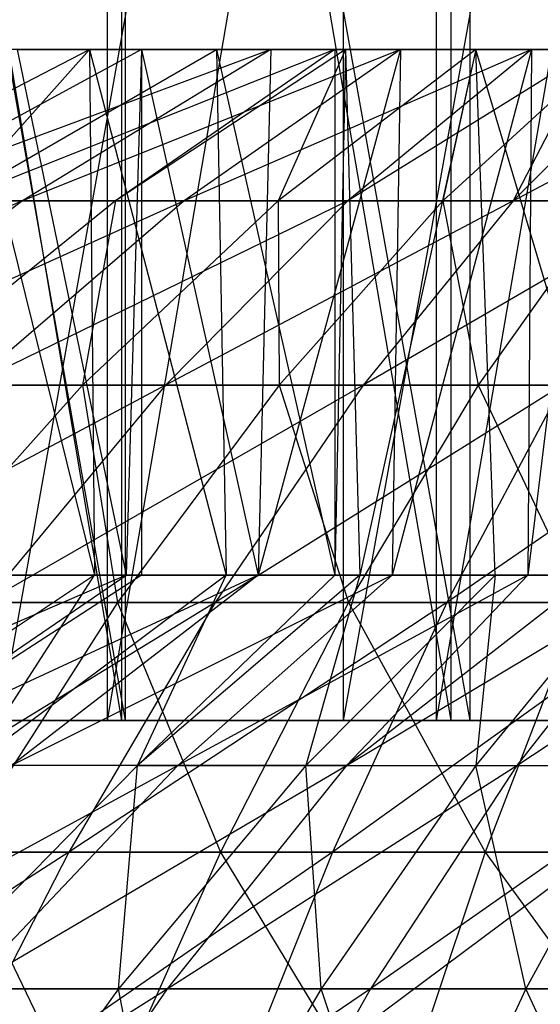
# Model space of a CAD drawing. Extents: x -125 to 125, y -143 to 0.
# Tile 277 of 406: x -3.9 to -2.29, y -26.68 to -23.62. Entities that reach past the tile are written whole.
import ezdxf

# ---------------------------------------------------------------- set-up
doc = ezdxf.new("R2010")
doc.units = 0
doc.header["$LTSCALE"] = 25.4
doc.layers.get('0').update_dxf_attribs({"linetype": 'CONTINUOUS'})

# ---------------------------------------------------------------- blocks, each defined once
blk = doc.blocks.new('NL2500027000_STL_3')
at = {"color": 0}
for p, q in [((-3.5737, -25.8, 19.6781), (-4.6338, -19.8, 19.4558)), ((-3.5737, -25.8, 19.6781), (-4.6338, -19.8, 19.4558)), ((-4.5989, -19.8, 17.9193), (-3.5869, -25.8, 18.1489)), ((-4.5989, -19.8, 17.9193), (-3.5869, -25.8, 18.1489)), ((-3.9638, -25.8, -19.6033), (-2.8967, -19.8, -19.7891)), ((-3.9638, -25.8, -19.6033), (-2.8967, -19.8, -19.7891)), ((-2.6086, -19.8, -18.3152), (-3.6314, -25.8, -18.1401)), ((-2.6086, -19.8, -18.3152), (-3.6314, -25.8, -18.1401)), ((-3.6314, -19.8, -18.1401), (-3.6314, -25.8, -18.1401)), ((-3.6314, -19.8, -18.1401), (-3.6314, -25.8, -18.1401)), ((-3.5869, -19.8, 18.1489), (-3.5869, -25.8, 18.1489)), ((-3.5869, -19.8, 18.1489), (-3.5869, -25.8, 18.1489)), ((-3.5869, -19.8, 18.1489), (-2.5637, -25.8, 18.3215)), ((-3.5869, -19.8, 18.1489), (-2.5637, -25.8, 18.3215)), ((-3.5737, -25.8, 19.6781), (-3.5737, -19.8, 19.6781)), ((-3.5737, -25.8, 19.6781), (-3.5737, -19.8, 19.6781)), ((-2.5031, -25.8, 19.8427), (-3.5737, -19.8, 19.6781)), ((-2.5031, -25.8, 19.8427), (-3.5737, -19.8, 19.6781)), ((-2.8967, -25.8, -19.7891), (-1.821, -19.8, -19.9169)), ((-2.8967, -25.8, -19.7891), (-1.821, -19.8, -19.9169)), ((-2.8967, -25.8, -19.7891), (-2.8967, -19.8, -19.7891)), ((-2.8967, -25.8, -19.7891), (-2.8967, -19.8, -19.7891)), ((-1.5775, -19.8, -18.4326), (-2.6086, -25.8, -18.3152)), ((-1.5775, -19.8, -18.4326), (-2.6086, -25.8, -18.3152)), ((-2.6086, -19.8, -18.3152), (-2.6086, -25.8, -18.3152)), ((-2.6086, -19.8, -18.3152), (-2.6086, -25.8, -18.3152)), ((-2.5637, -19.8, 18.3215), (-2.5637, -25.8, 18.3215)), ((-2.5637, -19.8, 18.3215), (-2.5637, -25.8, 18.3215)), ((-2.5031, -25.8, 19.8427), (-2.5031, -19.8, 19.8427)), ((-2.5031, -25.8, 19.8427), (-2.5031, -19.8, 19.8427)), ((-4.5974, -24.1847, 11.5809), (-3.6865, -23.7144, 9.2862)), ((-4.5974, -24.1847, 11.5809), (-3.6865, -23.7144, 9.2862)), ((-3.5247, -23.7144, -9.3488), (-4.39, -24.1847, -11.6611)), ((-3.5247, -23.7144, -9.3488), (-4.39, -24.1847, -11.6611)), ((-3.1228, -23.7144, -9.4906), (-4.39, -24.1847, -11.6611)), ((-3.1228, -23.7144, -9.4906), (-4.39, -24.1847, -11.6611)), ((-2.9239, -23.7144, 9.5538), (-4.1051, -24.1847, 11.7644)), ((-4.1051, -24.1847, 11.7644), (-3.6865, -23.7144, 9.2862)), ((-4.1051, -24.1847, 11.7644), (-3.6865, -23.7144, 9.2862)), ((-4.1051, -24.1847, 11.7644), (-3.2917, -23.7144, 9.4334)), ((-4.1051, -24.1847, 11.7644), (-3.2917, -23.7144, 9.4334)), ((-2.9239, -23.7144, 9.5538), (-4.1051, -24.1847, 11.7644)), ((-3.6865, -23.7144, 9.2862), (-4.0747, -23.7144, 9.1225)), ((-4.0747, -23.7144, 9.1225), (-3.6701, -25.3479, 9.2927)), ((-4.0747, -23.7144, 9.1225), (-3.6701, -25.3479, 9.2927)), ((-3.6865, -23.7144, 9.2862), (-4.0747, -23.7144, 9.1225)), ((-3.9112, -23.7144, -9.1938), (-3.5247, -23.7144, -9.3488)), ((-3.9112, -23.7144, -9.1938), (-3.5247, -23.7144, -9.3488)), ((-3.9112, -23.7144, -9.1938), (-3.5721, -25.3479, -9.3308)), ((-3.9112, -23.7144, -9.1938), (-3.5721, -25.3479, -9.3308)), ((-3.1228, -23.7144, -9.4906), (-3.8945, -24.1847, -11.8358)), ((-3.1228, -23.7144, -9.4906), (-3.8945, -24.1847, -11.8358)), ((-2.72, -23.7144, -9.6138), (-3.8945, -24.1847, -11.8358)), ((-2.72, -23.7144, -9.6138), (-3.8945, -24.1847, -11.8358)), ((-3.2917, -23.7144, 9.4334), (-3.6865, -23.7144, 9.2862)), ((-3.6865, -23.7144, 9.2862), (-3.6701, -25.3479, 9.2927)), ((-3.6865, -23.7144, 9.2862), (-3.6701, -25.3479, 9.2927)), ((-3.6865, -23.7144, 9.2862), (-3.2613, -25.3479, 9.4439)), ((-3.6865, -23.7144, 9.2862), (-3.2613, -25.3479, 9.4439)), ((-3.2917, -23.7144, 9.4334), (-3.6865, -23.7144, 9.2862)), ((-2.8911, -23.7144, 9.5637), (-3.6055, -24.1847, 11.927)), ((-2.8911, -23.7144, 9.5637), (-3.6055, -24.1847, 11.927)), ((-2.9239, -23.7144, 9.5538), (-3.6055, -24.1847, 11.927)), ((-2.9239, -23.7144, 9.5538), (-3.6055, -24.1847, 11.927)), ((-3.5247, -23.7144, -9.3488), (-3.5721, -25.3479, -9.3308)), ((-3.5247, -23.7144, -9.3488), (-3.5721, -25.3479, -9.3308)), ((-3.5247, -23.7144, -9.3488), (-3.1228, -23.7144, -9.4906)), ((-3.5247, -23.7144, -9.3488), (-3.1228, -23.7144, -9.4906)), ((-3.5247, -23.7144, -9.3488), (-3.1617, -25.3479, -9.4777)), ((-3.5247, -23.7144, -9.3488), (-3.1617, -25.3479, -9.4777)), ((-3.5247, -23.7144, -9.3488), (-3.5247, -25.3479, -9.3488)), ((-3.5247, -23.7144, -9.3488), (-3.5247, -25.3479, -9.3488)), ((-2.72, -23.7144, -9.6138), (-3.3921, -24.1847, -11.9895)), ((-2.72, -23.7144, -9.6138), (-3.3921, -24.1847, -11.9895)), ((-2.3123, -23.7144, -9.7199), (-3.3921, -24.1847, -11.9895)), ((-2.3123, -23.7144, -9.7199), (-3.3921, -24.1847, -11.9895)), ((-2.9239, -23.7144, 9.5538), (-3.2917, -23.7144, 9.4334)), ((-3.2917, -23.7144, 9.4334), (-3.2613, -25.3479, 9.4439)), ((-3.2917, -23.7144, 9.4334), (-3.2613, -25.3479, 9.4439)), ((-3.2917, -23.7144, 9.4334), (-2.9239, -25.3479, 9.5538)), ((-2.9239, -23.7144, 9.5538), (-3.2917, -23.7144, 9.4334)), ((-3.2917, -23.7144, 9.4334), (-2.9239, -25.3479, 9.5538)), ((-2.72, -23.7144, -9.6138), (-3.1617, -25.3479, -9.4777)), ((-3.1228, -23.7144, -9.4906), (-3.1617, -25.3479, -9.4777)), ((-2.72, -23.7144, -9.6138), (-3.1617, -25.3479, -9.4777)), ((-3.1228, -23.7144, -9.4906), (-3.1617, -25.3479, -9.4777)), ((-3.1228, -23.7144, -9.4906), (-2.72, -23.7144, -9.6138)), ((-3.1228, -23.7144, -9.4906), (-2.72, -23.7144, -9.6138)), ((-2.4854, -23.7144, 9.6771), (-3.0995, -24.1847, 12.0684)), ((-2.4854, -23.7144, 9.6771), (-3.0995, -24.1847, 12.0684)), ((-2.8911, -23.7144, 9.5637), (-3.0995, -24.1847, 12.0684)), ((-2.8911, -23.7144, 9.5637), (-3.0995, -24.1847, 12.0684)), ((-2.8911, -23.7144, 9.5637), (-2.9239, -23.7144, 9.5538)), ((-2.9239, -23.7144, 9.5538), (-2.9239, -25.3479, 9.5538)), ((-2.9239, -23.7144, 9.5538), (-2.9239, -25.3479, 9.5538)), ((-2.8911, -23.7144, 9.5637), (-2.9239, -23.7144, 9.5538)), ((-2.8911, -23.7144, 9.5637), (-2.9239, -25.3479, 9.5538)), ((-2.8911, -23.7144, 9.5637), (-2.9239, -25.3479, 9.5538)), ((-2.4854, -23.7144, 9.6771), (-2.8911, -23.7144, 9.5637)), ((-2.8911, -23.7144, 9.5637), (-2.8463, -25.3479, 9.5772)), ((-2.8911, -23.7144, 9.5637), (-2.8463, -25.3479, 9.5772)), ((-2.4854, -23.7144, 9.6771), (-2.8911, -23.7144, 9.5637)), ((-2.3123, -23.7144, -9.7199), (-2.8837, -24.1847, -12.1218)), ((-2.3123, -23.7144, -9.7199), (-2.8837, -24.1847, -12.1218)), ((-2.126, -23.7144, -9.7624), (-2.8837, -24.1847, -12.1218)), ((-2.126, -23.7144, -9.7624), (-2.8837, -24.1847, -12.1218)), ((-2.4854, -23.7144, 9.6771), (-2.8463, -25.3479, 9.5772)), ((-2.4854, -23.7144, 9.6771), (-2.8463, -25.3479, 9.5772)), ((-2.3123, -23.7144, -9.7199), (-2.7453, -25.3479, -9.6066)), ((-2.3123, -23.7144, -9.7199), (-2.7453, -25.3479, -9.6066)), ((-2.72, -23.7144, -9.6138), (-2.7453, -25.3479, -9.6066)), ((-2.72, -23.7144, -9.6138), (-2.7453, -25.3479, -9.6066)), ((-2.72, -23.7144, -9.6138), (-2.3123, -23.7144, -9.7199)), ((-2.72, -23.7144, -9.6138), (-2.3123, -23.7144, -9.7199)), ((-2.0752, -23.7144, 9.7733), (-2.588, -24.1847, 12.1884)), ((-2.0752, -23.7144, 9.7733), (-2.588, -24.1847, 12.1884)), ((-2.4854, -23.7144, 9.6771), (-2.588, -24.1847, 12.1884)), ((-2.4854, -23.7144, 9.6771), (-2.588, -24.1847, 12.1884)), ((-2.0752, -23.7144, 9.7733), (-2.4854, -23.7144, 9.6771)), ((-2.0007, -25.3479, 9.7888), (-2.4854, -23.7144, 9.6771)), ((-2.0752, -23.7144, 9.7733), (-2.4854, -23.7144, 9.6771)), ((-2.0007, -25.3479, 9.7888), (-2.4854, -23.7144, 9.6771)), ((-2.4258, -25.3479, 9.6922), (-2.4854, -23.7144, 9.6771)), ((-2.4258, -25.3479, 9.6922), (-2.4854, -23.7144, 9.6771)), ((-2.126, -23.7144, -9.7624), (-2.3701, -24.1847, -12.2326)), ((-2.3701, -24.1847, -12.2326), (-1.4853, -23.7144, -9.8802)), ((-2.3701, -24.1847, -12.2326), (-1.4853, -23.7144, -9.8802)), ((-2.3701, -24.1847, -12.2326), (-1.9005, -23.7144, -9.8088)), ((-2.3701, -24.1847, -12.2326), (-1.9005, -23.7144, -9.8088)), ((-2.126, -23.7144, -9.7624), (-2.3701, -24.1847, -12.2326)), ((-2.126, -23.7144, -9.7624), (-2.3237, -25.3479, -9.7172)), ((-2.126, -23.7144, -9.7624), (-2.3237, -25.3479, -9.7172)), ((-2.3123, -23.7144, -9.7199), (-2.3237, -25.3479, -9.7172)), ((-2.3123, -23.7144, -9.7199), (-2.3237, -25.3479, -9.7172)), ((-2.3123, -23.7144, -9.7199), (-2.126, -23.7144, -9.7624)), ((-2.3123, -23.7144, -9.7199), (-2.126, -23.7144, -9.7624)), ((-3.8945, -24.1847, -11.8358), (-5.2522, -24.7581, -13.9512)), ((-3.8945, -24.1847, -11.8358), (-5.2522, -24.7581, -13.9512)), ((-3.8945, -24.1847, -11.8358), (-4.6594, -24.7581, -14.1603)), ((-3.8945, -24.1847, -11.8358), (-4.6594, -24.7581, -14.1603)), ((-3.3921, -24.1847, -11.9895), (-4.6594, -24.7581, -14.1603)), ((-3.3921, -24.1847, -11.9895), (-4.6594, -24.7581, -14.1603)), ((-3.8945, -24.1847, -11.8358), (-4.39, -24.1847, -11.6611)), ((-3.8945, -24.1847, -11.8358), (-4.39, -24.1847, -11.6611)), ((-3.6055, -24.1847, 11.927), (-4.3136, -24.7581, 14.2694)), ((-3.6055, -24.1847, 11.927), (-4.3136, -24.7581, 14.2694)), ((-4.1051, -24.1847, 11.7644), (-3.6055, -24.1847, 11.927)), ((-4.1051, -24.1847, 11.7644), (-3.6055, -24.1847, 11.927)), ((-3.3921, -24.1847, -11.9895), (-4.0583, -24.7581, -14.3441)), ((-3.3921, -24.1847, -11.9895), (-4.0583, -24.7581, -14.3441)), ((-2.8837, -24.1847, -12.1218), (-4.0583, -24.7581, -14.3441)), ((-2.8837, -24.1847, -12.1218), (-4.0583, -24.7581, -14.3441)), ((-3.3921, -24.1847, -11.9895), (-3.8945, -24.1847, -11.8358)), ((-3.3921, -24.1847, -11.9895), (-3.8945, -24.1847, -11.8358)), ((-3.0995, -24.1847, 12.0684), (-3.7082, -24.7581, 14.4385)), ((-3.0995, -24.1847, 12.0684), (-3.7082, -24.7581, 14.4385)), ((-3.6055, -24.1847, 11.927), (-3.7082, -24.7581, 14.4385)), ((-3.6055, -24.1847, 11.927), (-3.7082, -24.7581, 14.4385)), ((-3.6055, -24.1847, 11.927), (-3.0995, -24.1847, 12.0684)), ((-3.6055, -24.1847, 11.927), (-3.0995, -24.1847, 12.0684)), ((-2.8837, -24.1847, -12.1218), (-3.45, -24.7581, -14.5024)), ((-2.8837, -24.1847, -12.1218), (-3.45, -24.7581, -14.5024)), ((-2.3701, -24.1847, -12.2326), (-3.45, -24.7581, -14.5024)), ((-2.3701, -24.1847, -12.2326), (-3.45, -24.7581, -14.5024)), ((-2.8837, -24.1847, -12.1218), (-3.3921, -24.1847, -11.9895)), ((-2.8837, -24.1847, -12.1218), (-3.3921, -24.1847, -11.9895)), ((-3.0995, -24.1847, 12.0684), (-2.588, -24.1847, 12.1884)), ((-3.0995, -24.1847, 12.0684), (-2.588, -24.1847, 12.1884)), ((-3.0995, -24.1847, 12.0684), (-3.0963, -24.7581, 14.582)), ((-3.0995, -24.1847, 12.0684), (-3.0963, -24.7581, 14.582)), ((-2.588, -24.1847, 12.1884), (-3.0963, -24.7581, 14.582)), ((-2.588, -24.1847, 12.1884), (-3.0963, -24.7581, 14.582)), ((-2.3701, -24.1847, -12.2326), (-2.8837, -24.1847, -12.1218)), ((-2.3701, -24.1847, -12.2326), (-2.8837, -24.1847, -12.1218)), ((-2.3701, -24.1847, -12.2326), (-2.8355, -24.7581, -14.635)), ((-2.3701, -24.1847, -12.2326), (-2.8355, -24.7581, -14.635)), ((-1.8523, -24.1847, -12.3216), (-2.8355, -24.7581, -14.635)), ((-1.8523, -24.1847, -12.3216), (-2.8355, -24.7581, -14.635)), ((-2.588, -24.1847, 12.1884), (-2.0719, -24.1847, 12.2866)), ((-2.588, -24.1847, 12.1884), (-2.0719, -24.1847, 12.2866)), ((-2.588, -24.1847, 12.1884), (-2.4788, -24.7581, 14.6996)), ((-2.588, -24.1847, 12.1884), (-2.4788, -24.7581, 14.6996)), ((-2.0719, -24.1847, 12.2866), (-2.4788, -24.7581, 14.6996)), ((-2.0719, -24.1847, 12.2866), (-2.4788, -24.7581, 14.6996)), ((-1.8523, -24.1847, -12.3216), (-2.3701, -24.1847, -12.2326)), ((-1.8523, -24.1847, -12.3216), (-2.3701, -24.1847, -12.2326)), ((-3.45, -24.7581, -14.5024), (-4.7173, -25.4333, -16.6735)), ((-3.45, -24.7581, -14.5024), (-4.7173, -25.4333, -16.6735)), ((-4.3136, -24.7581, 14.2694), (-3.7082, -24.7581, 14.4385)), ((-4.3136, -24.7581, 14.2694), (-3.7082, -24.7581, 14.4385)), ((-3.7082, -24.7581, 14.4385), (-4.3104, -25.4333, 16.7833)), ((-3.7082, -24.7581, 14.4385), (-4.3104, -25.4333, 16.7833)), ((-3.45, -24.7581, -14.5024), (-4.0583, -24.7581, -14.3441)), ((-3.45, -24.7581, -14.5024), (-4.0583, -24.7581, -14.3441)), ((-3.45, -24.7581, -14.5024), (-4.0102, -25.4333, -16.8576)), ((-3.45, -24.7581, -14.5024), (-4.0102, -25.4333, -16.8576)), ((-2.8355, -24.7581, -14.635), (-4.0102, -25.4333, -16.8576)), ((-2.8355, -24.7581, -14.635), (-4.0102, -25.4333, -16.8576)), ((-3.7082, -24.7581, 14.4385), (-3.0963, -24.7581, 14.582)), ((-3.7082, -24.7581, 14.4385), (-3.0963, -24.7581, 14.582)), ((-3.7082, -24.7581, 14.4385), (-3.5991, -25.4333, 16.9501)), ((-3.7082, -24.7581, 14.4385), (-3.5991, -25.4333, 16.9501)), ((-3.0963, -24.7581, 14.582), (-3.5991, -25.4333, 16.9501)), ((-3.0963, -24.7581, 14.582), (-3.5991, -25.4333, 16.9501)), ((-2.8355, -24.7581, -14.635), (-3.45, -24.7581, -14.5024)), ((-2.8355, -24.7581, -14.635), (-3.45, -24.7581, -14.5024)), ((-2.8355, -24.7581, -14.635), (-3.296, -25.4333, -17.0117)), ((-2.8355, -24.7581, -14.635), (-3.296, -25.4333, -17.0117)), ((-2.2161, -24.7581, -14.7415), (-3.296, -25.4333, -17.0117)), ((-2.2161, -24.7581, -14.7415), (-3.296, -25.4333, -17.0117)), ((-3.0963, -24.7581, 14.582), (-2.4788, -24.7581, 14.6996)), ((-3.0963, -24.7581, 14.582), (-2.4788, -24.7581, 14.6996)), ((-3.0963, -24.7581, 14.582), (-2.8813, -25.4333, 17.0868)), ((-3.0963, -24.7581, 14.582), (-2.8813, -25.4333, 17.0868)), ((-2.4788, -24.7581, 14.6996), (-2.8813, -25.4333, 17.0868)), ((-2.4788, -24.7581, 14.6996), (-2.8813, -25.4333, 17.0868)), ((-2.2161, -24.7581, -14.7415), (-2.8355, -24.7581, -14.635)), ((-2.2161, -24.7581, -14.7415), (-2.8355, -24.7581, -14.635)), ((-2.2161, -24.7581, -14.7415), (-2.5759, -25.4333, -17.1355)), ((-2.2161, -24.7581, -14.7415), (-2.5759, -25.4333, -17.1355)), ((-1.5926, -24.7581, -14.8218), (-2.5759, -25.4333, -17.1355)), ((-1.5926, -24.7581, -14.8218), (-2.5759, -25.4333, -17.1355)), ((-2.4788, -24.7581, 14.6996), (-1.8569, -24.7581, 14.791)), ((-2.4788, -24.7581, 14.6996), (-1.8569, -24.7581, 14.791)), ((-2.4788, -24.7581, 14.6996), (-2.1584, -25.4333, 17.1931)), ((-2.4788, -24.7581, 14.6996), (-2.1584, -25.4333, 17.1931)), ((-3.5721, -25.3479, -9.3308), (-4.94, -25.9403, -11.3893)), ((-3.5721, -25.3479, -9.3308), (-4.94, -25.9403, -11.3893)), ((-3.6701, -25.3479, 9.2927), (-4.5603, -25.9403, 11.5465)), ((-3.6701, -25.3479, 9.2927), (-4.5603, -25.9403, 11.5465)), ((-4.4385, -25.9403, -11.5939), (-3.5721, -25.3479, -9.3308)), ((-3.1617, -25.3479, -9.4777), (-4.4385, -25.9403, -11.5939)), ((-3.1617, -25.3479, -9.4777), (-4.4385, -25.9403, -11.5939)), ((-3.5247, -25.3479, -9.3488), (-4.4385, -25.9403, -11.5939)), ((-3.5247, -25.3479, -9.3488), (-4.4385, -25.9403, -11.5939)), ((-4.4385, -25.9403, -11.5939), (-3.5721, -25.3479, -9.3308)), ((-3.6701, -25.3479, 9.2927), (-4.072, -25.3479, 9.1237)), ((-3.6701, -25.3479, 9.2927), (-4.072, -25.3479, 9.1237)), ((-3.2613, -25.3479, 9.4439), (-4.0523, -25.9403, 11.7345)), ((-4.0523, -25.9403, 11.7345), (-3.6701, -25.3479, 9.2927)), ((-3.2613, -25.3479, 9.4439), (-4.0523, -25.9403, 11.7345)), ((-4.0523, -25.9403, 11.7345), (-3.6701, -25.3479, 9.2927)), ((-3.9757, -25.3479, -9.1661), (-3.5721, -25.3479, -9.3308)), ((-3.9757, -25.3479, -9.1661), (-3.5721, -25.3479, -9.3308)), ((-2.7453, -25.3479, -9.6066), (-3.9286, -25.9403, -11.7765)), ((-2.7453, -25.3479, -9.6066), (-3.9286, -25.9403, -11.7765)), ((-3.1617, -25.3479, -9.4777), (-3.9286, -25.9403, -11.7765)), ((-3.1617, -25.3479, -9.4777), (-3.9286, -25.9403, -11.7765)), ((-3.2613, -25.3479, 9.4439), (-3.6701, -25.3479, 9.2927)), ((-3.2613, -25.3479, 9.4439), (-3.6701, -25.3479, 9.2927)), ((-3.5721, -25.3479, -9.3308), (-3.5247, -25.3479, -9.3488)), ((-3.5721, -25.3479, -9.3308), (-3.5247, -25.3479, -9.3488)), ((-2.9239, -25.3479, 9.5538), (-3.5366, -25.9403, 11.9001)), ((-3.5366, -25.9403, 11.9001), (-3.2613, -25.3479, 9.4439)), ((-2.9239, -25.3479, 9.5538), (-3.5366, -25.9403, 11.9001)), ((-2.8463, -25.3479, 9.5772), (-3.5366, -25.9403, 11.9001)), ((-2.8463, -25.3479, 9.5772), (-3.5366, -25.9403, 11.9001)), ((-3.5366, -25.9403, 11.9001), (-3.2613, -25.3479, 9.4439)), ((-3.5247, -25.3479, -9.3488), (-3.1617, -25.3479, -9.4777)), ((-3.5247, -25.3479, -9.3488), (-3.1617, -25.3479, -9.4777)), ((-2.3237, -25.3479, -9.7172), (-3.4112, -25.9403, -11.9366)), ((-2.3237, -25.3479, -9.7172), (-3.4112, -25.9403, -11.9366)), ((-2.7453, -25.3479, -9.6066), (-3.4112, -25.9403, -11.9366)), ((-2.7453, -25.3479, -9.6066), (-3.4112, -25.9403, -11.9366)), ((-2.9239, -25.3479, 9.5538), (-3.2613, -25.3479, 9.4439)), ((-2.9239, -25.3479, 9.5538), (-3.2613, -25.3479, 9.4439)), ((-3.1617, -25.3479, -9.4777), (-2.7453, -25.3479, -9.6066)), ((-3.1617, -25.3479, -9.4777), (-2.7453, -25.3479, -9.6066)), ((-2.8463, -25.3479, 9.5772), (-3.0142, -25.9403, 12.043)), ((-2.8463, -25.3479, 9.5772), (-3.0142, -25.9403, 12.043)), ((-2.4258, -25.3479, 9.6922), (-3.0142, -25.9403, 12.043)), ((-2.4258, -25.3479, 9.6922), (-3.0142, -25.9403, 12.043)), ((-2.8463, -25.3479, 9.5772), (-2.9239, -25.3479, 9.5538)), ((-2.8463, -25.3479, 9.5772), (-2.9239, -25.3479, 9.5538)), ((-2.126, -25.3479, -9.7624), (-2.8872, -25.9403, -12.0741)), ((-2.8872, -25.9403, -12.0741), (-1.8976, -25.3479, -9.8093)), ((-2.126, -25.3479, -9.7624), (-2.8872, -25.9403, -12.0741)), ((-2.3237, -25.3479, -9.7172), (-2.8872, -25.9403, -12.0741)), ((-2.3237, -25.3479, -9.7172), (-2.8872, -25.9403, -12.0741)), ((-2.8872, -25.9403, -12.0741), (-1.8976, -25.3479, -9.8093)), ((-2.4258, -25.3479, 9.6922), (-2.8463, -25.3479, 9.5772)), ((-2.4258, -25.3479, 9.6922), (-2.8463, -25.3479, 9.5772)), ((-2.7453, -25.3479, -9.6066), (-2.3237, -25.3479, -9.7172)), ((-2.7453, -25.3479, -9.6066), (-2.3237, -25.3479, -9.7172)), ((-2.4258, -25.3479, 9.6922), (-2.486, -25.9403, 12.163)), ((-2.4258, -25.3479, 9.6922), (-2.486, -25.9403, 12.163)), ((-2.0007, -25.3479, 9.7888), (-2.486, -25.9403, 12.163)), ((-2.0007, -25.3479, 9.7888), (-2.486, -25.9403, 12.163)), ((-2.0007, -25.3479, 9.7888), (-2.4258, -25.3479, 9.6922)), ((-2.0007, -25.3479, 9.7888), (-2.4258, -25.3479, 9.6922)), ((-1.8976, -25.3479, -9.8093), (-2.3578, -25.9403, -12.1885)), ((-2.3578, -25.9403, -12.1885), (-1.4679, -25.3479, -9.8828)), ((-1.8976, -25.3479, -9.8093), (-2.3578, -25.9403, -12.1885)), ((-2.3578, -25.9403, -12.1885), (-1.4679, -25.3479, -9.8828)), ((-2.3237, -25.3479, -9.7172), (-2.126, -25.3479, -9.7624)), ((-2.3237, -25.3479, -9.7172), (-2.126, -25.3479, -9.7624)), ((-3.296, -25.4333, -17.0117), (-4.5635, -26.2094, -19.1832)), ((-3.296, -25.4333, -17.0117), (-4.5635, -26.2094, -19.1832)), ((-4.3104, -25.4333, 16.7833), (-3.5991, -25.4333, 16.9501)), ((-4.3104, -25.4333, 16.7833), (-3.5991, -25.4333, 16.9501)), ((-3.5991, -25.4333, 16.9501), (-4.0956, -26.2094, 19.2885)), ((-3.5991, -25.4333, 16.9501), (-4.0956, -26.2094, 19.2885)), ((-3.296, -25.4333, -17.0117), (-4.0102, -25.4333, -16.8576)), ((-3.296, -25.4333, -17.0117), (-4.0102, -25.4333, -16.8576)), ((-3.296, -25.4333, -17.0117), (-3.7507, -26.2094, -19.3585)), ((-3.296, -25.4333, -17.0117), (-3.7507, -26.2094, -19.3585)), ((-2.5759, -25.4333, -17.1355), (-3.7507, -26.2094, -19.3585)), ((-2.5759, -25.4333, -17.1355), (-3.7507, -26.2094, -19.3585)), ((-3.5991, -25.4333, 16.9501), (-2.8813, -25.4333, 17.0868)), ((-3.5991, -25.4333, 16.9501), (-2.8813, -25.4333, 17.0868)), ((-3.5991, -25.4333, 16.9501), (-3.2788, -26.2094, 19.444)), ((-3.5991, -25.4333, 16.9501), (-3.2788, -26.2094, 19.444)), ((-2.5759, -25.4333, -17.1355), (-3.296, -25.4333, -17.0117)), ((-2.5759, -25.4333, -17.1355), (-3.296, -25.4333, -17.0117)), ((-2.8813, -25.4333, 17.0868), (-3.2788, -26.2094, 19.444)), ((-2.8813, -25.4333, 17.0868), (-3.2788, -26.2094, 19.444)), ((-2.5759, -25.4333, -17.1355), (-2.9313, -26.2094, -19.4994)), ((-2.5759, -25.4333, -17.1355), (-2.9313, -26.2094, -19.4994)), ((-1.8513, -25.4333, -17.2288), (-2.9313, -26.2094, -19.4994)), ((-1.8513, -25.4333, -17.2288), (-2.9313, -26.2094, -19.4994)), ((-2.8813, -25.4333, 17.0868), (-2.1584, -25.4333, 17.1931)), ((-2.8813, -25.4333, 17.0868), (-2.1584, -25.4333, 17.1931)), ((-2.8813, -25.4333, 17.0868), (-2.4562, -26.2094, 19.5649)), ((-2.8813, -25.4333, 17.0868), (-2.4562, -26.2094, 19.5649)), ((-1.8513, -25.4333, -17.2288), (-2.5759, -25.4333, -17.1355)), ((-1.8513, -25.4333, -17.2288), (-2.5759, -25.4333, -17.1355)), ((-2.1584, -25.4333, 17.1931), (-2.4562, -26.2094, 19.5649)), ((-2.1584, -25.4333, 17.1931), (-2.4562, -26.2094, 19.5649)), ((-5.0193, -25.8, -19.3599), (-3.6314, -25.8, -18.1401)), ((-5.0193, -25.8, -19.3599), (-3.6314, -25.8, -18.1401)), ((-3.6314, -25.8, -18.1401), (-4.6428, -25.8, -17.9079)), ((-3.6314, -25.8, -18.1401), (-4.6428, -25.8, -17.9079)), ((-3.5737, -25.8, 19.6781), (-4.6338, -25.8, 19.4558)), ((-3.5737, -25.8, 19.6781), (-4.6338, -25.8, 19.4558)), ((-3.5737, -25.8, 19.6781), (-4.5989, -25.8, 17.9193)), ((-4.5989, -25.8, 17.9193), (-3.5869, -25.8, 18.1489)), ((-3.5737, -25.8, 19.6781), (-4.5989, -25.8, 17.9193)), ((-4.5989, -25.8, 17.9193), (-3.5869, -25.8, 18.1489)), ((-3.9638, -25.8, -19.6033), (-3.6314, -25.8, -18.1401)), ((-3.9638, -25.8, -19.6033), (-3.6314, -25.8, -18.1401)), ((-3.9638, -25.8, -19.6033), (-2.6086, -25.8, -18.3152)), ((-3.9638, -25.8, -19.6033), (-2.6086, -25.8, -18.3152)), ((-3.9638, -25.8, -19.6033), (-2.8967, -25.8, -19.7891)), ((-3.9638, -25.8, -19.6033), (-2.8967, -25.8, -19.7891)), ((-2.6086, -25.8, -18.3152), (-3.6314, -25.8, -18.1401)), ((-2.6086, -25.8, -18.3152), (-3.6314, -25.8, -18.1401)), ((-2.5031, -25.8, 19.8427), (-3.5869, -25.8, 18.1489)), ((-3.5869, -25.8, 18.1489), (-2.5637, -25.8, 18.3215)), ((-2.5031, -25.8, 19.8427), (-3.5869, -25.8, 18.1489)), ((-3.5737, -25.8, 19.6781), (-3.5869, -25.8, 18.1489)), ((-3.5737, -25.8, 19.6781), (-3.5869, -25.8, 18.1489)), ((-3.5869, -25.8, 18.1489), (-2.5637, -25.8, 18.3215)), ((-2.5031, -25.8, 19.8427), (-3.5737, -25.8, 19.6781)), ((-2.5031, -25.8, 19.8427), (-3.5737, -25.8, 19.6781)), ((-2.8967, -25.8, -19.7891), (-2.6086, -25.8, -18.3152)), ((-2.8967, -25.8, -19.7891), (-2.6086, -25.8, -18.3152)), ((-2.8967, -25.8, -19.7891), (-1.5775, -25.8, -18.4326)), ((-2.8967, -25.8, -19.7891), (-1.5775, -25.8, -18.4326)), ((-2.8967, -25.8, -19.7891), (-1.821, -25.8, -19.9169)), ((-2.8967, -25.8, -19.7891), (-1.821, -25.8, -19.9169)), ((-1.5775, -25.8, -18.4326), (-2.6086, -25.8, -18.3152)), ((-1.5775, -25.8, -18.4326), (-2.6086, -25.8, -18.3152)), ((-1.4251, -25.8, 19.9492), (-2.5637, -25.8, 18.3215)), ((-2.5637, -25.8, 18.3215), (-1.5323, -25.8, 18.4364)), ((-1.4251, -25.8, 19.9492), (-2.5637, -25.8, 18.3215)), ((-2.5031, -25.8, 19.8427), (-2.5637, -25.8, 18.3215)), ((-2.5031, -25.8, 19.8427), (-2.5637, -25.8, 18.3215)), ((-2.5637, -25.8, 18.3215), (-1.5323, -25.8, 18.4364)), ((-1.4251, -25.8, 19.9492), (-2.5031, -25.8, 19.8427)), ((-1.4251, -25.8, 19.9492), (-2.5031, -25.8, 19.8427)), ((-4.6868, -26.6347, -14.0494), (-3.4112, -25.9403, -11.9366)), ((-4.6868, -26.6347, -14.0494), (-3.4112, -25.9403, -11.9366)), ((-3.5366, -25.9403, 11.9001), (-4.2192, -26.6347, 14.1968)), ((-3.5366, -25.9403, 11.9001), (-4.2192, -26.6347, 14.1968)), ((-3.4112, -25.9403, -11.9366), (-4.0695, -26.6347, -14.2405)), ((-4.0695, -26.6347, -14.2405), (-2.8872, -25.9403, -12.0741)), ((-3.4112, -25.9403, -11.9366), (-4.0695, -26.6347, -14.2405)), ((-4.0695, -26.6347, -14.2405), (-2.8872, -25.9403, -12.0741)), ((-3.5366, -25.9403, 11.9001), (-4.0523, -25.9403, 11.7345)), ((-3.5366, -25.9403, 11.9001), (-4.0523, -25.9403, 11.7345)), ((-3.4112, -25.9403, -11.9366), (-3.9286, -25.9403, -11.7765)), ((-3.4112, -25.9403, -11.9366), (-3.9286, -25.9403, -11.7765)), ((-3.0142, -25.9403, 12.043), (-3.5959, -26.6347, 14.3674)), ((-3.5959, -26.6347, 14.3674), (-3.5366, -25.9403, 11.9001)), ((-3.0142, -25.9403, 12.043), (-3.5959, -26.6347, 14.3674)), ((-3.5959, -26.6347, 14.3674), (-3.5366, -25.9403, 11.9001)), ((-3.5366, -25.9403, 11.9001), (-3.0142, -25.9403, 12.043)), ((-3.5366, -25.9403, 11.9001), (-3.0142, -25.9403, 12.043)), ((-2.8872, -25.9403, -12.0741), (-3.4445, -26.6347, -14.4044)), ((-3.4445, -26.6347, -14.4044), (-2.3578, -25.9403, -12.1885)), ((-2.8872, -25.9403, -12.0741), (-3.4445, -26.6347, -14.4044)), ((-3.4445, -26.6347, -14.4044), (-2.3578, -25.9403, -12.1885)), ((-2.8872, -25.9403, -12.0741), (-3.4112, -25.9403, -11.9366)), ((-2.8872, -25.9403, -12.0741), (-3.4112, -25.9403, -11.9366)), ((-3.0142, -25.9403, 12.043), (-2.486, -25.9403, 12.163)), ((-2.9658, -26.6347, 14.5105), (-3.0142, -25.9403, 12.043)), ((-2.9658, -26.6347, 14.5105), (-3.0142, -25.9403, 12.043)), ((-3.0142, -25.9403, 12.043), (-2.486, -25.9403, 12.163)), ((-2.486, -25.9403, 12.163), (-2.9658, -26.6347, 14.5105)), ((-2.486, -25.9403, 12.163), (-2.9658, -26.6347, 14.5105)), ((-2.8872, -25.9403, -12.0741), (-2.3578, -25.9403, -12.1885)), ((-2.8872, -25.9403, -12.0741), (-2.3578, -25.9403, -12.1885)), ((-1.8239, -25.9403, -12.2797), (-2.8129, -26.6347, -14.541)), ((-2.3578, -25.9403, -12.1885), (-2.8129, -26.6347, -14.541)), ((-1.8239, -25.9403, -12.2797), (-2.8129, -26.6347, -14.541)), ((-2.3578, -25.9403, -12.1885), (-2.8129, -26.6347, -14.541)), ((-2.486, -25.9403, 12.163), (-1.9531, -25.9403, 12.2599)), ((-2.33, -26.6347, 14.6261), (-2.486, -25.9403, 12.163)), ((-2.33, -26.6347, 14.6261), (-2.486, -25.9403, 12.163)), ((-2.486, -25.9403, 12.163), (-1.9531, -25.9403, 12.2599)), ((-2.3578, -25.9403, -12.1885), (-1.8239, -25.9403, -12.2797)), ((-2.3578, -25.9403, -12.1885), (-1.8239, -25.9403, -12.2797)), ((-1.9531, -25.9403, 12.2599), (-2.33, -26.6347, 14.6261)), ((-1.9531, -25.9403, 12.2599), (-2.33, -26.6347, 14.6261)), ((-3.7507, -26.2094, -19.3585), (-5.1087, -27.0849, -21.4751)), ((-3.7507, -26.2094, -19.3585), (-5.1087, -27.0849, -21.4751)), ((-3.7507, -26.2094, -19.3585), (-4.5635, -26.2094, -19.1832)), ((-3.7507, -26.2094, -19.3585), (-4.5635, -26.2094, -19.1832)), ((-3.7507, -26.2094, -19.3585), (-4.1988, -27.0849, -21.6714)), ((-3.7507, -26.2094, -19.3585), (-4.1988, -27.0849, -21.6714)), ((-2.9313, -26.2094, -19.4994), (-4.1988, -27.0849, -21.6714)), ((-2.9313, -26.2094, -19.4994), (-4.1988, -27.0849, -21.6714)), ((-4.0956, -26.2094, 19.2885), (-3.2788, -26.2094, 19.444)), ((-4.0956, -26.2094, 19.2885), (-3.2788, -26.2094, 19.444)), ((-4.0956, -26.2094, 19.2885), (-3.6706, -27.0849, 21.7671)), ((-4.0956, -26.2094, 19.2885), (-3.6706, -27.0849, 21.7671)), ((-2.9313, -26.2094, -19.4994), (-3.7507, -26.2094, -19.3585)), ((-2.9313, -26.2094, -19.4994), (-3.7507, -26.2094, -19.3585)), ((-3.2788, -26.2094, 19.444), (-3.6706, -27.0849, 21.7671)), ((-3.2788, -26.2094, 19.444), (-3.6706, -27.0849, 21.7671)), ((-2.9313, -26.2094, -19.4994), (-3.2815, -27.0849, -21.8291)), ((-2.9313, -26.2094, -19.4994), (-3.2815, -27.0849, -21.8291)), ((-2.1067, -26.2094, -19.6056), (-3.2815, -27.0849, -21.8291)), ((-2.1067, -26.2094, -19.6056), (-3.2815, -27.0849, -21.8291)), ((-3.2788, -26.2094, 19.444), (-2.4562, -26.2094, 19.5649)), ((-3.2788, -26.2094, 19.444), (-2.4562, -26.2094, 19.5649)), ((-3.2788, -26.2094, 19.444), (-2.7497, -27.0849, 21.9025)), ((-3.2788, -26.2094, 19.444), (-2.7497, -27.0849, 21.9025)), ((-2.1067, -26.2094, -19.6056), (-2.9313, -26.2094, -19.4994)), ((-2.1067, -26.2094, -19.6056), (-2.9313, -26.2094, -19.4994)), ((-2.4562, -26.2094, 19.5649), (-2.7497, -27.0849, 21.9025)), ((-2.4562, -26.2094, 19.5649), (-2.7497, -27.0849, 21.9025)), ((-2.4562, -26.2094, 19.5649), (-1.6292, -26.2094, 19.6511)), ((-2.4562, -26.2094, 19.5649), (-1.6292, -26.2094, 19.6511)), ((-2.4562, -26.2094, 19.5649), (-1.8239, -27.0849, 21.9989)), ((-2.4562, -26.2094, 19.5649), (-1.8239, -27.0849, 21.9989)), ((-4.7192, -27.4297, -16.514), (-3.4445, -26.6347, -14.4044)), ((-4.7192, -27.4297, -16.514), (-3.4445, -26.6347, -14.4044)), ((-3.5959, -26.6347, 14.3674), (-4.2192, -26.6347, 14.1968)), ((-3.5959, -26.6347, 14.3674), (-4.2192, -26.6347, 14.1968)), ((-3.5959, -26.6347, 14.3674), (-4.17, -27.4297, 16.6612)), ((-3.5959, -26.6347, 14.3674), (-4.17, -27.4297, 16.6612)), ((-4.0695, -26.6347, -14.2405), (-3.4445, -26.6347, -14.4044)), ((-4.0695, -26.6347, -14.2405), (-3.4445, -26.6347, -14.4044)), ((-2.8129, -26.6347, -14.541), (-3.9944, -27.4297, -16.7042)), ((-3.4445, -26.6347, -14.4044), (-3.9944, -27.4297, -16.7042)), ((-2.8129, -26.6347, -14.541), (-3.9944, -27.4297, -16.7042)), ((-3.4445, -26.6347, -14.4044), (-3.9944, -27.4297, -16.7042)), ((-2.9658, -26.6347, 14.5105), (-3.5959, -26.6347, 14.3674)), ((-2.9658, -26.6347, 14.5105), (-3.5959, -26.6347, 14.3674)), ((-3.4393, -27.4297, 16.8272), (-3.5959, -26.6347, 14.3674)), ((-3.4393, -27.4297, 16.8272), (-3.5959, -26.6347, 14.3674)), ((-3.4445, -26.6347, -14.4044), (-2.8129, -26.6347, -14.541)), ((-3.4445, -26.6347, -14.4044), (-2.8129, -26.6347, -14.541)), ((-2.9658, -26.6347, 14.5105), (-3.4393, -27.4297, 16.8272)), ((-2.9658, -26.6347, 14.5105), (-3.4393, -27.4297, 16.8272)), ((-2.8129, -26.6347, -14.541), (-3.262, -27.4297, -16.8625)), ((-2.8129, -26.6347, -14.541), (-3.262, -27.4297, -16.8625)), ((-2.33, -26.6347, 14.6261), (-2.9658, -26.6347, 14.5105)), ((-2.33, -26.6347, 14.6261), (-2.9658, -26.6347, 14.5105)), ((-2.702, -27.4297, 16.9612), (-2.9658, -26.6347, 14.5105)), ((-2.702, -27.4297, 16.9612), (-2.9658, -26.6347, 14.5105)), ((-2.8129, -26.6347, -14.541), (-2.176, -26.6347, -14.6498)), ((-2.8129, -26.6347, -14.541), (-2.176, -26.6347, -14.6498)), ((-2.33, -26.6347, 14.6261), (-2.702, -27.4297, 16.9612)), ((-2.33, -26.6347, 14.6261), (-2.702, -27.4297, 16.9612)), ((-1.6898, -26.6347, 14.7138), (-2.33, -26.6347, 14.6261)), ((-1.6898, -26.6347, 14.7138), (-2.33, -26.6347, 14.6261)), ((-1.9596, -27.4297, 17.0629), (-2.33, -26.6347, 14.6261)), ((-1.9596, -27.4297, 17.0629), (-2.33, -26.6347, 14.6261))]:
    blk.add_line(p, q, dxfattribs=at)

msp = doc.modelspace()

# ---------------------------------------------------------------- block references
at = {"color": 253}
msp.add_blockref('NL2500027000_STL_3', (0, 0), dxfattribs=at)

doc.saveas('drawing.dxf')
